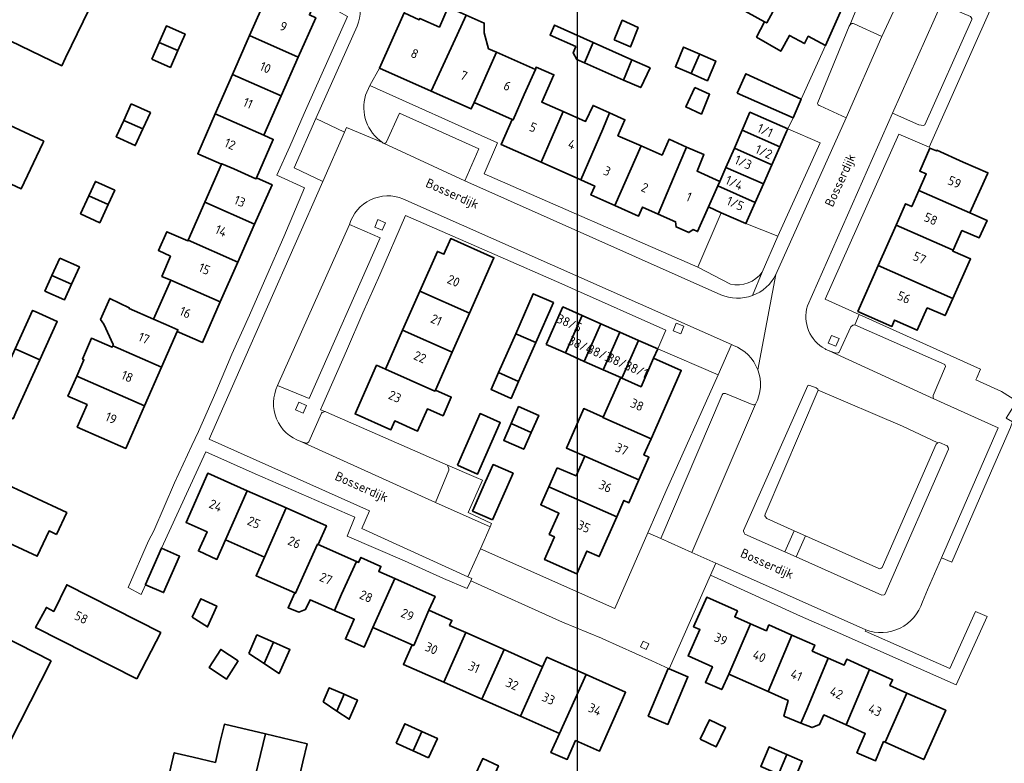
# Model space of a CAD drawing. Header units: metres. Extents: x 152391 to 157968, y 462336 to 467280.
# Tile 479 of 656: x 154273 to 154416, y 466350 to 466458. Entities that reach past the tile are written whole.
import ezdxf
from ezdxf.enums import TextEntityAlignment as Align

# ---------------------------------------------------------------- set-up
doc = ezdxf.new("R2010")
doc.units = ezdxf.units.M
doc.header["$LTSCALE"] = 0.75
doc.layers.get('defpoints').update_dxf_attribs({"lineweight": 25})
for name, color, linetype, lineweight in [('B-WE-GR-BEPLANTING_CULTUUR_HEESTERS-GV', 251, 'Continuous', 18), ('B-WE-GR-GROENVOORZIENING-GV', 251, 'Continuous', 18), ('B-WE-OG-BEBOUWING-GV', 6, 'Continuous', 35), ('B-WE-OG-BEBOUWING-T18', 1, 'Continuous', 18), ('B-WE-OG-TOPOGRAFIE-T18', 1, 'Continuous', 18), ('B-WE-VH-VERHARDING_BETONSTRAATSTEEN-GV', 251, 'Continuous', 18), ('B-WE-VH-VERHARDING_TEGEL-GV', 251, 'Continuous', 18)]:
    doc.layers.add(name, color=color, linetype=linetype, lineweight=lineweight)
doc.styles.add('NLCS-ISO-M750-T18', font='NLCS-ISO.ttf', dxfattribs={"height": 1.35})

msp = doc.modelspace()

# ---------------------------------------------------------------- linework, layer by layer
at = {"layer": 'B-WE-GR-BEPLANTING_CULTUUR_HEESTERS-GV'}
for points in [[(154401.37, 466462.5), (154396.92, 466464.82), (154393.89, 466457.46)], [(154394.54, 466457.61), (154398.55, 466455.81), (154400.92, 466460.89)], [(154381.14, 466421.48), (154383.41, 466426.69), (154378.75, 466428.53), (154375.16, 466430.12), (154371.73, 466422.17), (154376.49, 466419.72)], [(154396.2, 466369.34), (154396.12, 466369.15), (154408.48, 466363.72), (154412.2, 466372.04)]]:
    msp.add_lwpolyline(points, dxfattribs=at)
for points in [[(154393.89, 466457.46, -0.389458), (154394.54, 466457.61)], [(154376.49, 466419.72, 0.306391), (154381.14, 466421.48)], [(154404.46, 466373.42, -0.430568), (154396.2, 466369.34)]]:
    msp.add_lwpolyline(points, format="xyb", dxfattribs=at)
for points in [[(154387.88, 466405), (154387.79, 466404.96), (154378.39, 466383.85), (154378.42, 466383.73), (154378.5, 466383.48), (154378.61, 466383.32), (154384.42, 466380.72), (154385.79, 466383.8), (154381.78, 466385.59), (154381.59, 466385.82), (154381.51, 466385.98), (154381.57, 466386.22), (154389.29, 466404.25), (154389.21, 466404.4), (154388.99, 466404.61), (154388.08, 466404.97)], [(154386.06, 466379.98), (154398.54, 466374.39), (154398.89, 466374.45), (154398.99, 466374.51), (154408.27, 466395.67), (154408.23, 466395.91), (154408.07, 466396.14), (154406.95, 466396.65), (154406.77, 466396.61), (154406.7, 466396.6), (154406.47, 466396.4), (154398.58, 466378.46), (154398.48, 466378.36), (154398.28, 466378.27), (154398.1, 466378.31), (154387.44, 466383.07)]]:
    msp.add_lwpolyline(points, close=True, dxfattribs=at)
at = {"layer": 'B-WE-GR-GROENVOORZIENING-GV'}
for points in [[(154326.23, 466428.67), (154325.12, 466429.13), (154324.67, 466428.02), (154325.77, 466427.57)], [(154369.72, 466413.57), (154368.61, 466414.03), (154368.15, 466412.92), (154369.26, 466412.46)], [(154392.33, 466411.78), (154391.22, 466412.24), (154390.76, 466411.13), (154391.87, 466410.67)], [(154314.72, 466402.04), (154313.61, 466402.5), (154313.15, 466401.39), (154314.26, 466400.94)], [(154363.41, 466366.89), (154364.22, 466366.5), (154364.61, 466367.3), (154363.8, 466367.7)]]:
    msp.add_lwpolyline(points, close=True, dxfattribs=at)
at = {"layer": 'B-WE-OG-BEBOUWING-GV'}
for points in [[(154259.46, 466460.99), (154279.08, 466451.53), (154279.64, 466452.7), (154283.89, 466461.51), (154280.89, 466462.96), (154282.31, 466465.91), (154280.49, 466466.79), (154279.07, 466463.86), (154275.9, 466465.39), (154277.3, 466468.29), (154275.5, 466469.16), (154274.15, 466466.36), (154271.1, 466467.84)], [(154270.35, 466434.93), (154273.17, 466433.6), (154276.32, 466440.26), (154276.44, 466440.52), (154270.1, 466443.52)]]:
    msp.add_lwpolyline(points, dxfattribs=at)
for points in [[(154380.06, 466467.59), (154376.28, 466460.8), (154381.48, 466457.94), (154381.8, 466457.76), (154385.51, 466464.58)], [(154308.99, 466461.76), (154306.43, 466455.92), (154313.53, 466452.78), (154316.07, 466458.53), (154315.15, 466458.93), (154316.11, 466461.09), (154309.89, 466463.82)], [(154385.51, 466464.58), (154381.8, 466457.76), (154381.48, 466457.94), (154380.31, 466455.69), (154383.83, 466453.64), (154385.1, 466455.95), (154387.27, 466454.76), (154387.84, 466455.83), (154390.33, 466454.5), (154392.89, 466460.16), (154390.77, 466461.33), (154390.91, 466461.59)], [(154336.7, 466456.01), (154337.99, 466458.9), (154335.38, 466460.05), (154334.1, 466457.16), (154331.25, 466458.41), (154331.17, 466458.23), (154328.97, 466459.22), (154325.39, 466451.16), (154332.91, 466447.82)], [(154341.25, 466454.01), (154340.63, 466456.3), (154340.63, 466457.73), (154337.99, 466458.9), (154336.7, 466456.01), (154332.91, 466447.82), (154338.73, 466445.24), (154339.15, 466446.17), (154342.4, 466453.5)], [(154359.54, 466455.29), (154361.92, 466454.28), (154363.05, 466457.12), (154360.74, 466458.15)], [(154293.28, 466454.92), (154295.98, 466453.73), (154297.04, 466456.14), (154294.33, 466457.32)], [(154355.22, 466451.96), (154356.51, 466454.91), (154350.85, 466457.44), (154350.22, 466455.98), (154353.96, 466454.33), (154353.56, 466453.43), (154354.14, 466452.43)], [(154292.2, 466452.47), (154294.9, 466451.29), (154295.98, 466453.73), (154293.28, 466454.92)], [(154306.43, 466455.92), (154303.94, 466450.25), (154311.05, 466447.14), (154313.53, 466452.78)], [(154356.51, 466454.91), (154355.22, 466451.96), (154360.91, 466449.45), (154362.14, 466452.4)], [(154348.08, 466451), (154342.4, 466453.5), (154339.15, 466446.17), (154344.7, 466443.71), (154344.86, 466443.64), (154346.46, 466447.33)], [(154370.77, 466450.38), (154371.94, 466453.06), (154372.02, 466453.21), (154369.67, 466454.24), (154368.47, 466451.39)], [(154372.02, 466453.21), (154371.94, 466453.06), (154370.77, 466450.38), (154373.14, 466449.34), (154374.36, 466452.2)], [(154362.14, 466452.4), (154360.91, 466449.45), (154363.43, 466448.34), (154364.78, 466451.22)], [(154352.12, 466444.84), (154349.01, 466446.21), (154350.79, 466450.21), (154348.19, 466451.32), (154348.08, 466451), (154346.46, 466447.33), (154344.86, 466443.64), (154344.7, 466443.71), (154343.08, 466440.06), (154348.91, 466437.48)], [(154377.46, 466447.54), (154385.63, 466443.92), (154386.79, 466446.67), (154378.72, 466450.35)], [(154303.94, 466450.25), (154301.42, 466444.5), (154308.52, 466441.41), (154311.05, 466447.14)], [(154371.3, 466448.35), (154369.98, 466445.54), (154372.28, 466444.49), (154373.47, 466447.37)], [(154289.21, 466445.98), (154288.11, 466443.57), (154290.9, 466442.34), (154291.99, 466444.7)], [(154357.89, 466442.31), (154358.9, 466444.66), (154356.48, 466445.75), (154355.39, 466443.41), (154352.12, 466444.84), (154348.91, 466437.48), (154354.7, 466434.92)], [(154358.9, 466444.66), (154357.89, 466442.31), (154354.7, 466434.92), (154356.74, 466434.01), (154356.16, 466432.7), (154359.64, 466431.16), (154363.51, 466439.85), (154360.1, 466441.34), (154361.13, 466443.67)], [(154378.2, 466442.13), (154383.68, 466439.7), (154384.66, 466441.93), (154384.84, 466442.33), (154379.34, 466444.75)], [(154290.9, 466442.34), (154288.11, 466443.57), (154287.01, 466441.18), (154289.79, 466439.9)], [(154301.42, 466444.5), (154298.89, 466438.71), (154302.36, 466437.19), (154302.39, 466437.26), (154304.14, 466436.49), (154307.36, 466435.05), (154307.43, 466435.21), (154309.9, 466440.8), (154308.52, 466441.41)], [(154378.2, 466442.13), (154377.07, 466439.54), (154382.52, 466437.08), (154383.68, 466439.7)], [(154370.12, 466439.69), (154367.57, 466440.82), (154366.54, 466438.51), (154363.51, 466439.85), (154359.64, 466431.16), (154363.11, 466429.62), (154363.69, 466430.94), (154365.99, 466429.92), (154369.14, 466437.37)], [(154370.12, 466439.69), (154369.14, 466437.37), (154365.99, 466429.92), (154368.5, 466428.8), (154368.58, 466428.06), (154370.45, 466427.22), (154371.05, 466427.67), (154371.7, 466427.38), (154373.28, 466430.96), (154374.66, 466434.02), (154374.95, 466434.66), (154371.63, 466436.15), (154372.64, 466438.59)], [(154375.83, 466436.69), (154381.31, 466434.32), (154382.52, 466437.08), (154377.07, 466439.54)], [(154411.39, 466430.1), (154413.94, 466435.8), (154414.01, 466435.95), (154410.42, 466437.5), (154410.42, 466437.5), (154406.56, 466439.21), (154406.52, 466439.12), (154405.57, 466439.53), (154404.09, 466436.18), (154405.03, 466435.76), (154403.97, 466433.37)], [(154302.36, 466437.19), (154299.93, 466431.65), (154307.17, 466428.44), (154309.71, 466434.2), (154307.43, 466435.21), (154307.36, 466435.05), (154304.14, 466436.49), (154302.39, 466437.26)], [(154381.31, 466434.32), (154375.83, 466436.69), (154374.95, 466434.66), (154374.66, 466434.02), (154380.11, 466431.6)], [(154283.01, 466432.57), (154285.84, 466431.31), (154286.8, 466433.39), (154283.99, 466434.68)], [(154380.11, 466431.6), (154374.66, 466434.02), (154373.28, 466430.96), (154375.16, 466430.12), (154378.75, 466428.53)], [(154411.39, 466430.1), (154403.97, 466433.37), (154402.92, 466431.01), (154401.99, 466431.42), (154400.62, 466428.31), (154408.94, 466424.65), (154410.23, 466427.52), (154412.72, 466426.45), (154413.89, 466429)], [(154285.84, 466431.31), (154283.01, 466432.57), (154281.81, 466429.96), (154284.62, 466428.66)], [(154299.93, 466431.65), (154297.51, 466426.12), (154304.72, 466422.91), (154307.17, 466428.44)], [(154400.62, 466428.31), (154398.01, 466422.43), (154408.9, 466417.64), (154411.48, 466423.38), (154408.89, 466424.54), (154408.94, 466424.65)], [(154297.51, 466426.12), (154297.46, 466426.01), (154294.4, 466427.35), (154293.15, 466424.62), (154294.91, 466423.78), (154293.67, 466420.84), (154294.95, 466420.29), (154302.17, 466417.14), (154304.72, 466422.91)], [(154331.24, 466418.67), (154338.46, 466415.48), (154342.03, 466423.57), (154335.75, 466426.34), (154334.75, 466424.07), (154333.81, 466424.48)], [(154278.81, 466423.52), (154277.64, 466420.96), (154280.51, 466419.73), (154281.64, 466422.22)], [(154398.01, 466422.43), (154395.07, 466415.74), (154400.02, 466413.56), (154400.42, 466414.47), (154403.71, 466412.99), (154405.18, 466416.26), (154407.78, 466415.13), (154408.9, 466417.64)], [(154280.51, 466419.73), (154277.64, 466420.96), (154276.61, 466418.71), (154279.45, 466417.41)], [(154294.95, 466420.29), (154292.46, 466414.6), (154294.24, 466413.82), (154296, 466413.07), (154295.9, 466412.84), (154299.56, 466411.23), (154302.17, 466417.14)], [(154292.46, 466414.6), (154288.88, 466416.17), (154288.92, 466416.28), (154286.06, 466417.64), (154284.73, 466414.55), (154285.22, 466413.88), (154286.58, 466410.93), (154286.5, 466410.75), (154293.6, 466407.62), (154295.9, 466412.84), (154296, 466413.07), (154294.24, 466413.82)], [(154331.24, 466418.67), (154328.74, 466413), (154335.95, 466409.82), (154338.46, 466415.48)], [(154345.21, 466412.5), (154348.14, 466411.21), (154350.7, 466417.02), (154347.77, 466418.31)], [(154349.66, 466410.93), (154352.46, 466409.69), (154354.89, 466415.16), (154352.1, 466416.4)], [(154275.18, 466415.72), (154274.83, 466415.89), (154272.28, 466410.29), (154275.88, 466408.67), (154278.43, 466414.25)], [(154357.63, 466413.95), (154354.89, 466415.16), (154352.46, 466409.69), (154355.2, 466408.47)], [(154357.63, 466413.95), (154355.2, 466408.47), (154357.94, 466407.25), (154360.37, 466412.73)], [(154286.5, 466410.75), (154286.4, 466410.52), (154283.39, 466411.83), (154282.12, 466408.79), (154282.31, 466408.71), (154281.26, 466406.32), (154291.13, 466402.01), (154293.6, 466407.62)], [(154326.23, 466407.33), (154333.44, 466404.14), (154333.51, 466404.28), (154335.95, 466409.82), (154328.74, 466413)], [(154348.14, 466411.21), (154345.21, 466412.5), (154342.71, 466406.83), (154345.64, 466405.53)], [(154360.52, 466406.1), (154360.68, 466406.03), (154363.11, 466411.52), (154360.37, 466412.73), (154357.94, 466407.25)], [(154275.88, 466408.67), (154272.28, 466410.29), (154268.38, 466401.73), (154271.99, 466400.12), (154272.4, 466401.03)], [(154363.11, 466411.52), (154360.68, 466406.03), (154363.48, 466404.78), (154365.3, 466408.91), (154365.9, 466410.28)], [(154360.68, 466406.03), (154360.52, 466406.1), (154357.96, 466400.34), (154357.93, 466400.27), (154364.94, 466397.19), (154369.32, 466407.14), (154365.3, 466408.91), (154363.48, 466404.78)], [(154333.51, 466404.28), (154333.44, 466404.14), (154326.23, 466407.33), (154324.94, 466407.9), (154321.81, 466400.82), (154327.02, 466398.51), (154327.59, 466399.79), (154330.91, 466398.32), (154332.34, 466401.55), (154334.62, 466400.54), (154335.83, 466403.26)], [(154291.13, 466402.01), (154281.26, 466406.32), (154279.98, 466403.4), (154282.77, 466402.18), (154281.33, 466398.9), (154288.39, 466395.79)], [(154342.71, 466406.83), (154341.62, 466404.35), (154344.55, 466403.06), (154345.64, 466405.53)], [(154344.55, 466399.41), (154347.48, 466398.13), (154348.57, 466400.6), (154345.64, 466401.89)], [(154357.96, 466400.34), (154355.13, 466401.6), (154352.61, 466395.84), (154355.27, 466394.67), (154363.17, 466391.19), (154364.62, 466394.51), (154363.9, 466394.83), (154364.94, 466397.19), (154357.93, 466400.27)], [(154336.72, 466393.33), (154339.66, 466392.04), (154342.97, 466399.55), (154340.03, 466400.85)], [(154347.48, 466398.13), (154344.55, 466399.41), (154343.47, 466396.95), (154346.39, 466395.66)], [(154351.26, 466392.97), (154350.02, 466390.21), (154359.94, 466385.84), (154360.98, 466388.21), (154361.71, 466387.88), (154363.17, 466391.19), (154355.27, 466394.67), (154354, 466391.78)], [(154278.33, 466383.27), (154279.81, 466386.45), (154264.77, 466393.44), (154261.57, 466386.55), (154275.51, 466380.07), (154277.24, 466383.78)], [(154341.85, 466385.37), (154344.84, 466392.16), (154341.92, 466393.44), (154340.82, 466390.95), (154338.93, 466386.65)], [(154306.1, 466389.62), (154300.35, 466392.16), (154297.19, 466385.01), (154300.24, 466383.65), (154298.99, 466380.85), (154301.67, 466379.63), (154302.91, 466382.47)], [(154359.94, 466385.84), (154350.02, 466390.21), (154348.85, 466387.59), (154351.5, 466386.35), (154350.09, 466383.26), (154350.86, 466382.9), (154349.41, 466379.59), (154354.1, 466377.53), (154355.56, 466380.84), (154357.38, 466380.03)], [(154302.91, 466382.47), (154308.6, 466379.95), (154311.75, 466387.13), (154306.1, 466389.62)], [(154313.01, 466374.74), (154313.15, 466374.68), (154314.35, 466377.4), (154316.32, 466381.84), (154316.42, 466381.8), (154317.64, 466384.53), (154311.75, 466387.13), (154308.6, 466379.95), (154307.39, 466377.23)], [(154313.01, 466374.74), (154312.06, 466372.59), (154313.63, 466371.95), (154314.61, 466372.32), (154315.26, 466373.75), (154318.79, 466372.18), (154319.85, 466374.54), (154322, 466379.32), (154316.42, 466381.8), (154316.32, 466381.84), (154314.35, 466377.4), (154313.15, 466374.68)], [(154291.26, 466375.94), (154293.91, 466374.78), (154296.25, 466380.09), (154293.6, 466381.26), (154291.26, 466375.95)], [(154318.79, 466372.18), (154318.86, 466372.15), (154321.68, 466370.9), (154320.41, 466368.05), (154323.14, 466366.86), (154324.38, 466369.71), (154327.6, 466376.83), (154325.26, 466377.87), (154325.58, 466378.61), (154322.65, 466379.9), (154322.33, 466379.17), (154322, 466379.32), (154319.85, 466374.54)], [(154290.03, 466362.22), (154293.5, 466368.97), (154279.81, 466375.92), (154277.9, 466372.04), (154276.84, 466372.62), (154275.26, 466369.7)], [(154324.38, 466369.71), (154330.12, 466367.16), (154330.36, 466367.06), (154332.57, 466372.22), (154333.46, 466374.23), (154327.6, 466376.83)], [(154277.54, 466364.83), (154258.35, 466374.59), (154252.33, 466362.74), (154271.51, 466352.98)], [(154298.06, 466371.19), (154300.32, 466369.79), (154301.66, 466372.82), (154299.33, 466373.88)], [(154379.43, 466370.24), (154377.13, 466371.26), (154377.51, 466372.12), (154373.04, 466374.11), (154371.14, 466369.81), (154372.05, 466369.41), (154370.33, 466365.56), (154373.87, 466363.98), (154372.86, 466361.7), (154375.23, 466360.65), (154376.24, 466362.92)], [(154330.12, 466367.16), (154328.86, 466364.33), (154334.72, 466361.73), (154337.93, 466368.96), (154335.58, 466370), (154335.91, 466370.74), (154332.57, 466372.22), (154330.36, 466367.06)], [(154376.24, 466362.92), (154382.01, 466360.36), (154385.45, 466368.6), (154382.11, 466370.08), (154381.73, 466369.22), (154379.43, 466370.24)], [(154306.34, 466365.93), (154308.55, 466364.45), (154309.94, 466367.55), (154307.52, 466368.63)], [(154334.72, 466361.73), (154340.3, 466359.26), (154343.53, 466366.48), (154337.93, 466368.96)], [(154386.74, 466355.79), (154387.72, 466358.02), (154390.73, 466365.23), (154388.41, 466366.26), (154388.79, 466367.13), (154385.45, 466368.6), (154382.01, 466360.36), (154384.91, 466359.07), (154384.3, 466356.79)], [(154308.55, 466364.45), (154310.65, 466363.04), (154310.74, 466362.99), (154312.32, 466366.49), (154309.94, 466367.55)], [(154304.8, 466364.83), (154302.24, 466366.51), (154300.56, 466363.86), (154303.06, 466362.17)], [(154340.3, 466359.26), (154345.9, 466356.78), (154349.14, 466363.99), (154343.53, 466366.48)], [(154345.9, 466356.78), (154351.57, 466354.27), (154355.46, 466362.84), (154349.75, 466365.38), (154349.14, 466363.99)], [(154386.74, 466355.79), (154388.39, 466355.12), (154389.49, 466355.58), (154390.11, 466356.96), (154393.36, 466355.51), (154396.78, 466363.59), (154393.44, 466365.07), (154393.05, 466364.21), (154390.73, 466365.23), (154387.72, 466358.02)], [(154351.57, 466354.27), (154350.34, 466351.48), (154352.73, 466350.49), (154353.94, 466353.22), (154357.42, 466351.67), (154360.62, 466358.9), (154361.23, 466360.28), (154355.46, 466362.84)], [(154367.58, 466363.67), (154367.44, 466363.73), (154364.52, 466356.79), (154367.39, 466355.58), (154370.31, 466362.52)], [(154393.36, 466355.51), (154396.15, 466354.26), (154394.92, 466351.47), (154397.62, 466350.28), (154398.8, 466353.08), (154399.03, 466352.98), (154402.18, 466360.16), (154399.74, 466361.24), (154400.13, 466362.1), (154396.78, 466363.59)], [(154317.15, 466358.86), (154319.16, 466357.53), (154320.21, 466359.98), (154318.05, 466360.92)], [(154319.16, 466357.53), (154320.96, 466356.34), (154322.15, 466359.13), (154320.21, 466359.98)], [(154399.03, 466352.98), (154404.67, 466350.47), (154406.27, 466354.08), (154407.87, 466357.65), (154407.63, 466357.75), (154402.18, 466360.16)], [(154327.78, 466352.85), (154330.27, 466351.73), (154331.53, 466354.57), (154329.06, 466355.68)], [(154372.09, 466353.45), (154374.44, 466352.32), (154375.78, 466355.13), (154373.43, 466356.26)], [(154293.98, 466345.18), (154303.43, 466342.94), (154305.87, 466342.36), (154308.77, 466354.19), (154302.77, 466355.61), (154302.17, 466353.08), (154301.45, 466350.04), (154298.23, 466350.8), (154295.47, 466351.46)], [(154332.53, 466350.71), (154333.81, 466353.54), (154331.53, 466354.57), (154330.27, 466351.73)], [(154305.87, 466342.36), (154317.4, 466339.63), (154318.98, 466345.67), (154316.46, 466346.27), (154313.46, 466346.98), (154314.21, 466350.15), (154314.83, 466352.75), (154308.77, 466354.19)], [(154384.73, 466351.2), (154382.15, 466352.32), (154380.92, 466349.45), (154383.48, 466348.35)], [(154341.44, 466346.73), (154342.7, 466349.56), (154340.41, 466350.61), (154339.11, 466347.81)], [(154385.73, 466347.38), (154386.96, 466350.24), (154384.73, 466351.2), (154383.48, 466348.35)]]:
    msp.add_lwpolyline(points, close=True, dxfattribs=at)
at = {"layer": 'B-WE-VH-VERHARDING_BETONSTRAATSTEEN-GV'}
for points in [[(154400.92, 466460.89), (154398.55, 466455.81), (154393.37, 466443.92), (154383.11, 466421.13), (154380.48, 466407.24)], [(154400.11, 466444.62), (154407.4, 466460.92), (154407.79, 466461.74)], [(154387.72, 466416.55), (154400.11, 466444.62)], [(154325.8, 466440.35), (154320.54, 466442.52), (154320.29, 466441.87), (154317.13, 466434.65), (154305.02, 466407.26), (154300.54, 466397.12), (154323.93, 466386.7), (154322.79, 466384.11), (154338.24, 466377.08), (154340.08, 466381.17), (154341.51, 466384.37), (154333.51, 466387.91), (154313.91, 466396.78)], [(154325.95, 466440.23), (154325.91, 466440.25)], [(154375.11, 466418.18), (154337.78, 466434.78), (154325.95, 466440.23)], [(154328.79, 466432.15), (154376.64, 466410.93), (154376.92, 466410.8)], [(154310.53, 466404.93), (154320.99, 466428.42)], [(154380.48, 466407.24), (154383.11, 466421.13)], [(154404.46, 466373.42), (154405.23, 466375.18), (154407.27, 466379.87), (154415.52, 466398.77), (154406.12, 466403.03), (154390.77, 466410.05)], [(154380.17, 466402.22), (154370.86, 466380.64), (154374.36, 466379.08), (154375.94, 466378.37), (154396.2, 466369.34)]]:
    msp.add_lwpolyline(points, dxfattribs=at)
for points in [[(154325.91, 466440.25, -0.119538), (154325.8, 466440.35)], [(154320.99, 466428.42, -0.438927), (154328.79, 466432.15)], [(154383.11, 466421.13, -0.193962), (154379.7, 466418.05)], [(154379.7, 466418.05, -0.194077), (154375.11, 466418.18)], [(154390.29, 466410.28, -0.359223), (154387.72, 466416.55)], [(154376.92, 466410.8, -0.214827), (154380.48, 466407.24)], [(154390.77, 466410.05, -0.024431), (154390.29, 466410.28)], [(154380.48, 466407.24, -0.21487), (154380.17, 466402.22)], [(154313.91, 466396.78, -0.453368), (154310.53, 466404.93)], [(154396.2, 466369.34, 0.430568), (154404.46, 466373.42)]]:
    msp.add_lwpolyline(points, format="xyb", dxfattribs=at)
msp.add_lwpolyline([(154378.42, 466383.73), (154378.39, 466383.85), (154387.79, 466404.96), (154387.88, 466405), (154388.08, 466404.97), (154388.99, 466404.61), (154389.21, 466404.4), (154389.29, 466404.25), (154401.58, 466399.02), (154406.7, 466396.6), (154406.77, 466396.61), (154406.95, 466396.65), (154408.07, 466396.14), (154408.23, 466395.91), (154408.27, 466395.67), (154398.99, 466374.51), (154398.89, 466374.45), (154398.54, 466374.39), (154386.06, 466379.98), (154384.42, 466380.72), (154378.61, 466383.32), (154378.5, 466383.48)], close=True, dxfattribs=at)
at = {"layer": 'B-WE-VH-VERHARDING_TEGEL-GV'}
for points in [[(154323.33, 466447.23), (154323.98, 466448.64), (154325.39, 466451.16), (154328.97, 466459.22), (154332.06, 466466.01), (154329.48, 466467.41), (154326.74, 466468.89), (154324.2, 466470.26), (154321.42, 466471.77), (154318.9, 466473.14), (154316.25, 466474.57), (154313.57, 466476.02), (154310.93, 466477.45), (154308.38, 466478.83), (154305.97, 466480.13), (154304.72, 466480.82), (154298.78, 466469.94), (154300, 466469.46), (154302.88, 466467.93)], [(154390.77, 466410.05), (154391.57, 466409.76), (154391.96, 466409.68), (154392.19, 466409.71), (154392.35, 466409.81), (154394.04, 466413.52), (154394.35, 466413.75), (154394.42, 466413.73), (154394.6, 466413.79), (154395.27, 466415.29), (154390.3, 466417.52), (154401.02, 466441.58), (154405.45, 466439.65), (154415.45, 466462.18), (154416.15, 466463.75), (154416.71, 466465.01), (154417.59, 466466.99), (154416.66, 466468.74), (154413.52, 466467.06)], [(154319.28, 466465.36), (154317.06, 466460.73), (154320.72, 466458.69), (154314.76, 466445.46), (154314.38, 466444.57), (154312.31, 466439.75), (154310.43, 466435.61), (154314.44, 466433.73), (154311.43, 466426.6), (154308.93, 466420.97), (154306.42, 466415.18), (154303.86, 466409.52), (154303.23, 466408.03)], [(154389.21, 466446.19), (154393.82, 466457.27), (154393.89, 466457.46), (154396.92, 466464.82), (154395.56, 466466.07), (154392.89, 466460.16), (154390.33, 466454.5), (154386.79, 466446.67)], [(154407.4, 466460.92), (154407.42, 466460.71), (154407.54, 466460.42), (154407.69, 466460.32), (154411.48, 466458.71), (154411.68, 466458.42), (154411.68, 466458.26), (154404.81, 466442.9), (154404.63, 466442.84), (154403.96, 466442.91), (154400.11, 466444.62), (154387.72, 466416.55)], [(154389.58, 466445.71), (154393.37, 466443.92), (154398.55, 466455.81), (154394.54, 466457.61)], [(154303.23, 466408.03), (154301.51, 466403.98), (154298.99, 466398.27), (154298.04, 466396.23), (154295.51, 466390.79), (154292.48, 466383.76), (154291.71, 466382.35), (154288.75, 466375.51), (154290.57, 466374.55), (154290.63, 466374.51), (154291.26, 466375.94), (154291.26, 466375.95), (154293.6, 466381.26), (154300.05, 466395.3), (154307.25, 466392.1), (154321.75, 466385.79), (154320.66, 466383.02), (154329.02, 466379.39), (154334.67, 466376.85), (154338.12, 466375.38), (154338.66, 466376.51), (154338.8, 466376.83), (154338.24, 466377.08), (154322.79, 466384.11), (154323.93, 466386.7), (154300.54, 466397.12), (154305.02, 466407.26), (154317.13, 466434.65), (154312.92, 466436.67), (154316.11, 466443.83), (154322.13, 466457.29)], [(154322.13, 466457.29), (154316.11, 466443.83), (154320.29, 466441.87), (154320.54, 466442.52), (154325.8, 466440.35)], [(154393.89, 466457.46), (154393.82, 466457.27), (154389.21, 466446.19)], [(154376.49, 466419.72), (154371.73, 466422.17), (154340.64, 466435.8), (154342.55, 466440.32), (154323.98, 466448.64), (154323.33, 466447.23)], [(154386.79, 466446.67), (154385.63, 466443.92), (154384.84, 466442.33), (154389.55, 466440.32), (154383.41, 466426.69), (154381.14, 466421.48), (154379.7, 466418.05)], [(154383.11, 466421.13), (154393.37, 466443.92), (154389.58, 466445.71)], [(154325.95, 466440.23), (154337.78, 466434.78), (154339.83, 466439.41), (154328.27, 466444.6), (154326.38, 466440.45)], [(154326.38, 466440.45), (154328.27, 466444.6), (154339.83, 466439.41), (154337.78, 466434.78), (154375.11, 466418.18)], [(154325.91, 466440.25), (154325.95, 466440.23)], [(154313.91, 466396.78), (154314.69, 466396.53), (154314.85, 466396.55), (154315.09, 466396.77), (154316.91, 466400.92), (154317.03, 466401.08), (154317.13, 466401.04), (154317.42, 466401.15), (154316.76, 466401.41), (154317.11, 466402.2), (154320.56, 466410), (154322.95, 466415.55), (154325.43, 466421.09), (154329.15, 466429.7), (154342.16, 466424.03), (154351.92, 466419.78), (154353.32, 466419.15), (154367.08, 466412.99), (154365.9, 466410.28), (154374.69, 466406.51), (154376.64, 466410.93), (154328.79, 466432.15)], [(154320.99, 466428.42), (154325.45, 466426.48), (154315.13, 466403.08), (154310.53, 466404.93)], [(154379.7, 466418.05), (154381.14, 466421.48)], [(154376.92, 466410.8), (154376.64, 466410.93), (154374.69, 466406.51), (154367.09, 466389.51), (154364.46, 466383.48)], [(154364.46, 466383.48), (154366.35, 466382.65), (154375.29, 466403.59), (154375.45, 466403.78), (154375.77, 466403.79), (154379.66, 466402.16)], [(154379.66, 466402.16), (154375.77, 466403.79), (154375.45, 466403.78), (154375.29, 466403.59), (154366.35, 466382.65), (154370.86, 466380.64), (154380.17, 466402.22)]]:
    msp.add_lwpolyline(points, dxfattribs=at)
for points in [[(154322.13, 466457.29, 0.36689), (154319.28, 466465.36)], [(154319.28, 466465.36, -0.36689), (154322.13, 466457.29)], [(154394.54, 466457.61, 0.389458), (154393.89, 466457.46)], [(154323.33, 466447.23, 0.327041), (154325.8, 466440.35)], [(154325.8, 466440.35, -0.327041), (154323.33, 466447.23)], [(154389.21, 466446.19, 0.509409), (154389.58, 466445.71)], [(154389.58, 466445.71, -0.509409), (154389.21, 466446.19)], [(154325.8, 466440.35, 0.119538), (154325.91, 466440.25)], [(154326.38, 466440.45, -0.452581), (154325.95, 466440.23)], [(154325.95, 466440.23, 0.452581), (154326.38, 466440.45)], [(154328.79, 466432.15, 0.438927), (154320.99, 466428.42)], [(154381.14, 466421.48, -0.306391), (154376.49, 466419.72)], [(154379.7, 466418.05, 0.193962), (154383.11, 466421.13)], [(154375.11, 466418.18, 0.194077), (154379.7, 466418.05)], [(154387.72, 466416.55, 0.359223), (154390.29, 466410.28)], [(154380.48, 466407.24, 0.214827), (154376.92, 466410.8)], [(154390.29, 466410.28, 0.024431), (154390.77, 466410.05)], [(154380.17, 466402.22, 0.21487), (154380.48, 466407.24)], [(154310.53, 466404.93, 0.453368), (154313.91, 466396.78)], [(154380.17, 466402.22, -0.122344), (154379.66, 466402.16)], [(154379.66, 466402.16, 0.122344), (154380.17, 466402.22)]]:
    msp.add_lwpolyline(points, format="xyb", dxfattribs=at)
for points in [[(154400.11, 466444.62), (154403.96, 466442.91), (154404.63, 466442.84), (154404.81, 466442.9), (154411.68, 466458.26), (154411.68, 466458.42), (154411.48, 466458.71), (154407.69, 466460.32), (154407.54, 466460.42), (154407.42, 466460.71), (154407.4, 466460.92)], [(154317.13, 466434.65), (154320.29, 466441.87), (154316.11, 466443.83), (154312.92, 466436.67)], [(154326.23, 466428.67), (154325.77, 466427.57), (154324.67, 466428.02), (154325.12, 466429.13)], [(154310.53, 466404.93), (154315.13, 466403.08), (154325.45, 466426.48), (154320.99, 466428.42)], [(154418.22, 466402.67), (154415.97, 466404.07), (154412.26, 466405.79), (154412.38, 466406.06), (154412.92, 466407.35), (154395.27, 466415.29), (154394.6, 466413.79), (154407.73, 466408.01), (154407.84, 466407.71), (154406.04, 466403.48), (154406.02, 466403.22), (154406.12, 466403.03), (154415.52, 466398.77), (154407.27, 466379.87), (154408.74, 466379.22), (154414.85, 466393.3), (154417.32, 466398.83), (154417.6, 466399.64), (154416.67, 466400.17)], [(154369.72, 466413.57), (154369.26, 466412.46), (154368.15, 466412.92), (154368.61, 466414.03)], [(154390.77, 466410.05), (154406.12, 466403.03), (154406.02, 466403.22), (154406.04, 466403.48), (154407.84, 466407.71), (154407.73, 466408.01), (154394.6, 466413.79), (154394.42, 466413.73), (154394.35, 466413.75), (154394.04, 466413.52), (154392.35, 466409.81), (154392.19, 466409.71), (154391.96, 466409.68), (154391.57, 466409.76)], [(154392.33, 466411.78), (154391.87, 466410.67), (154390.76, 466411.13), (154391.22, 466412.24)], [(154406.7, 466396.6), (154401.58, 466399.02), (154389.29, 466404.25), (154381.57, 466386.22), (154381.51, 466385.98), (154381.59, 466385.82), (154381.78, 466385.59), (154385.79, 466383.8), (154387.44, 466383.07), (154398.1, 466378.31), (154398.28, 466378.27), (154398.48, 466378.36), (154398.58, 466378.46), (154406.47, 466396.4)], [(154314.72, 466402.04), (154314.26, 466400.94), (154313.15, 466401.39), (154313.61, 466402.5)], [(154335.27, 466393.33), (154317.65, 466401.08), (154317.46, 466401.16), (154317.42, 466401.15), (154317.13, 466401.04), (154317.03, 466401.08), (154316.91, 466400.92), (154315.09, 466396.77), (154314.85, 466396.55), (154314.69, 466396.53), (154313.91, 466396.78), (154333.51, 466387.91), (154335.47, 466392.64), (154335.47, 466392.82)], [(154341.51, 466384.37), (154341.71, 466384.87), (154338.28, 466386.47), (154340.36, 466391.15), (154339.44, 466391.54), (154335.27, 466393.33), (154335.47, 466392.82), (154335.47, 466392.64), (154333.51, 466387.91)], [(154338.66, 466376.51), (154352.05, 466370.49), (154357.71, 466368.15), (154357.93, 466368.06), (154365.03, 466364.85), (154367.59, 466363.7), (154373.58, 466377.31), (154374.36, 466379.08), (154370.86, 466380.64), (154366.35, 466382.65), (154364.46, 466383.48), (154359.65, 466372.45), (154340.08, 466381.17), (154338.24, 466377.08), (154338.8, 466376.83)], [(154384.42, 466380.72), (154386.06, 466379.98), (154387.44, 466383.07), (154385.79, 466383.8)], [(154413.9, 466371.32), (154412.2, 466372.04), (154408.48, 466363.72), (154396.12, 466369.15), (154396.2, 466369.34), (154375.94, 466378.37), (154374.36, 466379.08), (154373.58, 466377.31), (154386.69, 466371.33), (154392.48, 466368.85), (154409.4, 466361.36)], [(154363.41, 466366.89), (154363.8, 466367.7), (154364.61, 466367.3), (154364.22, 466366.5)]]:
    msp.add_lwpolyline(points, close=True, dxfattribs=at)
at = {"layer": 'defpoints', "flags": 128}
msp.add_lwpolyline([(154354.23, 466622.68), (153766.23, 466622.68), (153766.23, 465969.43), (153876.91, 465969.43), (153876.91, 465974.64), (154204.23, 465974.64), (154204.23, 466273.18), (154210.34, 466273.18), (154210.34, 466287.79), (154354.23, 466287.79)], close=True, dxfattribs=at)

# ---------------------------------------------------------------- texts
at = {"layer": 'B-WE-OG-BEBOUWING-T18', "style": 'NLCS-ISO-M750-T18'}
for s, rotation, p in [('9', 336.4, (154311.38, 466457.25)), ('8', 335.9, (154330.49, 466453.29)), ('10', 336.4, (154308.75, 466451.26)), ('7', 335.9, (154337.65, 466450.09)), ('6', 335.9, (154343.99, 466448.58)), ('11', 336.4, (154306.21, 466446.08)), ('5', 336.3, (154347.75, 466442.56)), ('1/1', 335, (154381.56, 466442.1)), ('12', 336.4, (154303.6, 466440.12)), ('4', 336.3, (154353.39, 466440.08)), ('1/2', 336.2, (154381.38, 466438.99)), ('1/3', 336.2, (154378.38, 466437.46)), ('3', 336.3, (154358.54, 466436.18)), ('2', 336.3, (154364.01, 466433.78)), ('1/4', 336.2, (154377.06, 466434.48)), ('59', 336.3, (154409.15, 466434.57)), ('1', 336.3, (154370.45, 466432.43)), ('13', 336.7, (154305.02, 466431.79)), ('1/5', 336.5, (154377.21, 466431.46)), ('58', 336.3, (154405.7, 466429.22)), ('14', 336.4, (154302.29, 466427.48)), ('57', 335.8, (154404.05, 466423.53)), ('15', 336.4, (154299.86, 466421.93)), ('20', 336.2, (154336.16, 466420.2)), ('56', 336.3, (154401.78, 466417.78)), ('16', 336.4, (154297.08, 466415.59)), ('21', 336.2, (154333.65, 466414.51)), ('38/5', 336.3, (154353.03, 466414.05)), ('17', 336.4, (154291.06, 466411.84)), ('38/4', 336.4, (154354.69, 466410.86)), ('22', 336.2, (154331.27, 466409.1)), ('38/3', 336.4, (154357.45, 466409.65)), ('38/2', 336.4, (154360.33, 466408.39)), ('38/1', 336.4, (154362.81, 466407.31)), ('18', 336.4, (154288.62, 466406.27)), ('23', 336.2, (154327.61, 466403.34)), ('38', 336.4, (154362.9, 466402.14)), ('19', 336.4, (154286.27, 466400.2)), ('37', 336.4, (154360.66, 466395.69)), ('36', 336.4, (154358.28, 466390.26)), ('24', 336.1, (154301.51, 466387.47)), ('25', 336.1, (154307.07, 466385)), ('35', 336.4, (154355.14, 466384.4)), ('26', 336.1, (154312.96, 466382.1)), ('27', 336.1, (154317.57, 466376.83)), ('28', 336.1, (154323.42, 466374.24)), ('58', 333.8, (154281.92, 466371.16)), ('29', 336.1, (154329.45, 466371.57)), ('39', 336, (154375.1, 466368.02)), ('30', 336.1, (154332.94, 466366.66)), ('40', 336, (154380.71, 466365.52)), ('31', 336.1, (154339.15, 466363.91)), ('41', 336, (154386.11, 466362.77)), ('32', 336.1, (154344.7, 466361.46)), ('33', 336.1, (154350, 466359.34)), ('42', 336, (154391.94, 466360.17)), ('34', 336.1, (154356.75, 466357.77)), ('43', 336, (154397.57, 466357.66))]:
    msp.add_text(s, height=1.35, rotation=rotation, dxfattribs=at).set_placement(p, align=Align.MIDDLE)
at = {"layer": 'B-WE-OG-TOPOGRAFIE-T18', "style": 'NLCS-ISO-M750-T18'}
for rotation, p in [(65.7, (154392.66, 466434.78)), (336, (154335.9, 466432.73)), (336, (154322.68, 466390.03)), (336.2, (154381.76, 466378.83))]:
    msp.add_text('Bosserdijk', height=1.35, rotation=rotation, dxfattribs=at).set_placement(p, align=Align.MIDDLE)

doc.saveas('drawing.dxf')
